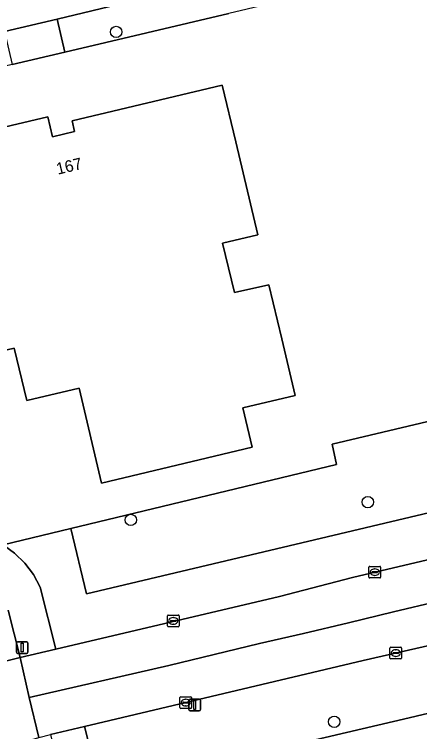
# Model space of a CAD drawing. Extents: x 158031 to 159244, y 380104 to 381214.
# Drawn here: x 158788.9 to 158823.7, y 381041.5 to 381103.2 of the extents above; entities that cross this region are included whole.
import ezdxf

# ---------------------------------------------------------------- set-up
doc = ezdxf.new("R2010")
doc.units = 0
for name, color, linetype in [('IMGEO_Berm_groen', 7, 'Continuous'), ('IMGEO_Boom', 7, 'Continuous'), ('IMGEO_Erf', 7, 'Continuous'), ('IMGEO_Fietspad_gesloten', 7, 'Continuous'), ('IMGEO_Fietspad_open', 7, 'Continuous'), ('IMGEO_Kolk', 7, 'Continuous'), ('IMGEO_Lichtmast', 7, 'Continuous'), ('IMGEO_Pand', 7, 'Continuous'), ('IMGEO_Pand_nummerreeks', 7, 'Continuous'), ('IMGEO_Rijbaan_lokaal_open', 7, 'Continuous'), ('IMGEO_Rijbaan_regionaal_gesloten', 7, 'Continuous'), ('IMGEO_Verkeersregelinstallatiepaal', 7, 'Continuous'), ('IMGEO_Voetpad_open', 7, 'Continuous')]:
    doc.layers.add(name, color=color, linetype=linetype)

msp = doc.modelspace()

# ---------------------------------------------------------------- linework, layer by layer
at = {"layer": 'IMGEO_Berm_groen'}
for points in [[(158909.474, 381080.594), (158927.846, 381086.768), (158948.986, 381094.091), (158957.594, 381097.477), (158957.052, 381099.694), (158956.879, 381099.834), (158952.772, 381098.846), (158946.633, 381097.392), (158942.243, 381096.33), (158942.115, 381096.247), (158941.683, 381096.141), (158941.382, 381096.067), (158941.642, 381094.942), (158903.409, 381085.209), (158903.443, 381085.064), (158877.026, 381078.819), (158876.615, 381080.547), (158834.054, 381070.466), (158816.164, 381066.228), (158816.529, 381064.475), (158793.71, 381058.987), (158795.059, 381053.379), (158893.082, 381076.593)], [(158925.131, 381083.501), (158950.24, 381090.292), (158958.481, 381093.141), (158957.594, 381097.477), (158948.986, 381094.091), (158927.846, 381086.768), (158909.474, 381080.594), (158893.082, 381076.593), (158795.059, 381053.379), (158793.71, 381058.987), (158787.876, 381057.584), (158788.87, 381056.87), (158789.745, 381056.014), (158790.488, 381055.025), (158791.072, 381053.934), (158792.4, 381048.621), (158811.618, 381053.144), (158817.884, 381054.779), (158871.029, 381067.292), (158886.311, 381074.117), (158902.037, 381077.905)]]:
    msp.add_lwpolyline(points, close=True, dxfattribs=at)
msp.add_lwpolyline([(158864.265, 381058.33), (158840.798, 381052.643), (158818.804, 381047.634), (158794.89, 381041.958), (158796.289, 381036.401), (158810.17, 381039.755), (158822.77, 381042.717), (158840.979, 381047.022), (158849.406, 381049.663), (158859.159, 381053.046)], dxfattribs=at)
at = {"layer": 'IMGEO_Boom'}
for centre in [(158797.598, 381101.661), (158819.214, 381061.25), (158798.851, 381059.719), (158816.326, 381042.369)]:
    msp.add_circle(centre, 0.489, dxfattribs=at)
at = {"layer": 'IMGEO_Erf'}
for points in [[(158935.076, 381123.331), (158917.576, 381119.084), (158917.672, 381118.676), (158917.126, 381118.535), (158917.029, 381118.946), (158912.873, 381117.9), (158912.826, 381118.066), (158909.83, 381117.305), (158896.589, 381114.197), (158896.486, 381114.173), (158894.157, 381123.882), (158874.061, 381119.125), (158867.783, 381117.637), (158831.385, 381108.974), (158807.287, 381103.239), (158793.199, 381099.919), (158788.674, 381098.853), (158775.793, 381095.818)], [(158781.126, 381063.369), (158787.876, 381057.584), (158793.71, 381058.987), (158816.529, 381064.475), (158816.164, 381066.228), (158834.054, 381070.466), (158876.615, 381080.547), (158877.026, 381078.819), (158903.443, 381085.064), (158903.409, 381085.209), (158941.642, 381094.942), (158941.382, 381096.067), (158935.076, 381123.331)]]:
    msp.add_lwpolyline(points, dxfattribs=at)
msp.add_lwpolyline([(158812.969, 381070.415), (158808.479, 381069.351), (158809.283, 381065.959), (158796.344, 381062.89), (158794.411, 381071.041), (158789.909, 381069.973), (158788.84, 381074.48), (158780.743, 381072.56), (158776.431, 381090.745), (158791.717, 381094.37), (158792.125, 381092.65), (158794.024, 381093.101), (158793.804, 381094.027), (158806.708, 381097.087), (158807.862, 381092.222), (158809.756, 381084.233), (158806.744, 381083.519), (158807.751, 381079.272), (158810.714, 381079.926), (158811.815, 381075.281)], close=True, dxfattribs=at)
at = {"layer": 'IMGEO_Fietspad_gesloten'}
msp.add_lwpolyline([(158859.159, 381053.046), (158849.406, 381049.663), (158840.979, 381047.022), (158822.77, 381042.717), (158810.17, 381039.755)], dxfattribs=at)
at = {"layer": 'IMGEO_Fietspad_open'}
msp.add_lwpolyline([(158785.546, 381050.608), (158786.367, 381047.157), (158789.342, 381047.879), (158788.326, 381051.952)], dxfattribs=at)
at = {"layer": 'IMGEO_Kolk'}
for p, q in [((158819.309, 381054.802), (158819.309, 381055.654)), ((158819.384, 381055.728), (158820.236, 381055.728)), ((158819.797, 381055.508), (158819.822, 381055.508)), ((158820.31, 381055.654), (158820.31, 381054.802)), ((158820.236, 381054.728), (158819.384, 381054.728)), ((158819.568, 381055.222), (158819.568, 381055.234)), ((158820.006, 381055.185), (158819.608, 381055.185)), ((158819.611, 381055.271), (158820.009, 381055.271)), ((158819.82, 381054.948), (158819.795, 381054.948)), ((158820.052, 381055.234), (158820.052, 381055.222)), ((158802.001, 381050.614), (158802.001, 381051.466)), ((158802.076, 381051.54), (158802.928, 381051.54)), ((158802.26, 381051.034), (158802.26, 381051.046)), ((158802.698, 381050.997), (158802.3, 381050.997)), ((158802.303, 381051.083), (158802.701, 381051.083)), ((158802.489, 381051.32), (158802.514, 381051.32)), ((158802.744, 381051.046), (158802.744, 381051.034)), ((158803.002, 381051.466), (158803.002, 381050.614)), ((158802.928, 381050.54), (158802.076, 381050.54)), ((158802.512, 381050.76), (158802.487, 381050.76)), ((158821.115, 381047.847), (158821.115, 381048.699)), ((158821.19, 381048.773), (158822.042, 381048.773)), ((158821.603, 381048.553), (158821.628, 381048.553)), ((158822.116, 381048.699), (158822.116, 381047.847)), ((158821.374, 381048.267), (158821.374, 381048.279)), ((158821.812, 381048.23), (158821.414, 381048.23)), ((158821.417, 381048.316), (158821.815, 381048.316)), ((158821.626, 381047.993), (158821.601, 381047.993)), ((158821.858, 381048.279), (158821.858, 381048.267)), ((158822.042, 381047.773), (158821.19, 381047.773)), ((158803.076, 381043.592), (158803.076, 381044.444)), ((158803.151, 381044.518), (158804.003, 381044.518)), ((158803.564, 381044.298), (158803.589, 381044.298)), ((158804.077, 381044.444), (158804.077, 381043.592)), ((158803.335, 381044.012), (158803.335, 381044.024)), ((158803.773, 381043.975), (158803.375, 381043.975)), ((158803.378, 381044.061), (158803.776, 381044.061)), ((158803.587, 381043.738), (158803.562, 381043.738)), ((158803.819, 381044.024), (158803.819, 381044.012)), ((158804.003, 381043.518), (158803.151, 381043.518))]:
    msp.add_line(p, q, dxfattribs=at)
for points in [[(158819.309, 381054.802), (158819.309, 381055.654)], [(158819.384, 381055.728), (158820.236, 381055.728)], [(158820.31, 381055.654), (158820.31, 381054.802)], [(158820.236, 381054.728), (158819.384, 381054.728)], [(158802.001, 381050.614), (158802.001, 381051.466)], [(158802.076, 381051.54), (158802.928, 381051.54)], [(158803.002, 381051.466), (158803.002, 381050.614)], [(158802.928, 381050.54), (158802.076, 381050.54)], [(158821.115, 381047.847), (158821.115, 381048.699)], [(158821.19, 381048.773), (158822.042, 381048.773)], [(158822.116, 381048.699), (158822.116, 381047.847)], [(158822.042, 381047.773), (158821.19, 381047.773)], [(158803.076, 381043.592), (158803.076, 381044.444)], [(158803.151, 381044.518), (158804.003, 381044.518)], [(158804.077, 381044.444), (158804.077, 381043.592)], [(158804.003, 381043.518), (158803.151, 381043.518)]]:
    msp.add_lwpolyline(points, dxfattribs=at)
for centre, radius, start, end in [((158819.386, 381055.652), 0.0765, 91.55205, 178.44795), ((158819.386, 381055.652), 0.0765, 91.55205, 178.44795), ((158820.234, 381055.652), 0.0765, 1.55205, 88.44795), ((158820.234, 381055.652), 0.0765, 1.55205, 88.44795), ((158819.386, 381054.804), 0.0765, 181.55205, 268.44795), ((158819.386, 381054.804), 0.0765, 181.55205, 268.44795), ((158819.608, 381055.231), 0.0403, 85.87752, 175.75265), ((158819.605, 381055.221), 0.0366, 178.93798, 274.71019), ((158820.009, 381055.228), 0.043, 264.86636, 352.45326), ((158820.013, 381055.233), 0.0386, 1.73085, 96.63898), ((158820.234, 381054.804), 0.0765, 271.55205, 358.44795), ((158820.234, 381054.804), 0.0765, 271.55205, 358.44795), ((158802.078, 381051.464), 0.0765, 91.55205, 178.44795), ((158802.078, 381051.464), 0.0765, 91.55205, 178.44795), ((158802.3, 381051.043), 0.0403, 85.87752, 175.75265), ((158802.297, 381051.033), 0.0366, 178.93798, 274.71019), ((158802.701, 381051.04), 0.043, 264.86636, 352.45326), ((158802.705, 381051.045), 0.0386, 1.73085, 96.63898), ((158802.926, 381051.464), 0.0765, 1.55205, 88.44795), ((158802.926, 381051.464), 0.0765, 1.55205, 88.44795), ((158802.078, 381050.616), 0.0765, 181.55205, 268.44795), ((158802.078, 381050.616), 0.0765, 181.55205, 268.44795), ((158802.926, 381050.616), 0.0765, 271.55205, 358.44795), ((158802.926, 381050.616), 0.0765, 271.55205, 358.44795), ((158821.192, 381048.697), 0.0765, 91.55205, 178.44795), ((158821.192, 381048.697), 0.0765, 91.55205, 178.44795), ((158822.04, 381048.697), 0.0765, 1.55205, 88.44795), ((158822.04, 381048.697), 0.0765, 1.55205, 88.44795), ((158821.414, 381048.276), 0.0403, 85.87752, 175.75265), ((158821.411, 381048.266), 0.0366, 178.93798, 274.71019), ((158821.815, 381048.273), 0.043, 264.86636, 352.45326), ((158821.819, 381048.278), 0.0386, 1.73085, 96.63898), ((158821.192, 381047.849), 0.0765, 181.55205, 268.44795), ((158821.192, 381047.849), 0.0765, 181.55205, 268.44795), ((158822.04, 381047.849), 0.0765, 271.55205, 358.44795), ((158822.04, 381047.849), 0.0765, 271.55205, 358.44795), ((158803.153, 381044.442), 0.0765, 91.55205, 178.44795), ((158803.153, 381044.442), 0.0765, 91.55205, 178.44795), ((158804.001, 381044.442), 0.0765, 1.55205, 88.44795), ((158804.001, 381044.442), 0.0765, 1.55205, 88.44795), ((158803.375, 381044.021), 0.0403, 85.87752, 175.75265), ((158803.372, 381044.011), 0.0366, 178.93798, 274.71019), ((158803.776, 381044.018), 0.043, 264.86636, 352.45326), ((158803.78, 381044.023), 0.0386, 1.73085, 96.63898), ((158803.153, 381043.594), 0.0765, 181.55205, 268.44795), ((158803.153, 381043.594), 0.0765, 181.55205, 268.44795), ((158804.001, 381043.594), 0.0765, 271.55205, 358.44795), ((158804.001, 381043.594), 0.0765, 271.55205, 358.44795)]:
    msp.add_arc(centre, radius, start, end, dxfattribs=at)
for centre, major_axis, ratio, start_param, end_param in [((158819.796, 381055.228), (-0.387, 0.002), 0.722429, 4.712389, 7.853982), ((158819.821, 381055.228), (-0.39, 0.002), 0.717154, 1.570796, 4.712389), ((158802.488, 381051.04), (-0.387, 0.002), 0.722429, 4.712389, 7.853982), ((158802.513, 381051.04), (-0.39, 0.002), 0.717154, 1.570796, 4.712389), ((158821.602, 381048.273), (-0.387, 0.002), 0.722429, 4.712389, 7.853982), ((158821.627, 381048.273), (-0.39, 0.002), 0.717154, 1.570796, 4.712389), ((158803.563, 381044.018), (-0.387, 0.002), 0.722429, 4.712389, 7.853982), ((158803.588, 381044.018), (-0.39, 0.002), 0.717154, 1.570796, 4.712389)]:
    msp.add_ellipse(centre, major_axis=major_axis, ratio=ratio, start_param=start_param, end_param=end_param, dxfattribs=at)
at = {"layer": 'IMGEO_Lichtmast'}
for p, q in [((158803.947, 381044.313), (158804.737, 381044.313)), ((158804.737, 381044.313), (158803.947, 381044.313)), ((158803.847, 381043.413), (158803.847, 381044.213)), ((158803.847, 381044.213), (158803.847, 381043.413)), ((158804.837, 381044.213), (158804.837, 381043.413)), ((158804.837, 381043.413), (158804.837, 381044.213)), ((158804.737, 381043.313), (158803.947, 381043.313)), ((158803.947, 381043.313), (158804.737, 381043.313))]:
    msp.add_line(p, q, dxfattribs=at)
msp.add_lwpolyline([(158804.267, 381044.188), (158804.417, 381044.188), (158804.417, 381043.438), (158804.267, 381043.438), (158804.267, 381044.188)], dxfattribs=at)
for centre, start, end in [((158803.947, 381044.213), 90, 180), ((158803.947, 381044.213), 90, 180), ((158804.737, 381044.213), 0, 90), ((158804.737, 381044.213), 360, 90), ((158803.947, 381043.413), 180, 270), ((158803.947, 381043.413), 180, 270), ((158804.737, 381043.413), 270, 0), ((158804.737, 381043.413), 270, 0)]:
    msp.add_arc(centre, 0.1, start, end, dxfattribs=at)
at = {"layer": 'IMGEO_Pand'}
msp.add_lwpolyline([(158811.815, 381075.281), (158810.714, 381079.926), (158807.751, 381079.272), (158806.744, 381083.519), (158809.756, 381084.233), (158807.862, 381092.222), (158806.708, 381097.087), (158793.804, 381094.027), (158794.024, 381093.101), (158792.125, 381092.65), (158791.717, 381094.37), (158776.431, 381090.745), (158780.743, 381072.56), (158788.84, 381074.48), (158789.909, 381069.973), (158794.411, 381071.041), (158796.344, 381062.89), (158809.283, 381065.959), (158808.479, 381069.351), (158812.969, 381070.415)], close=True, dxfattribs=at)
at = {"layer": 'IMGEO_Rijbaan_lokaal_open'}
msp.add_lwpolyline([(158787.998, 381101.686), (158792.521, 381102.764), (158814.076, 381107.969)], dxfattribs=at)
at = {"layer": 'IMGEO_Rijbaan_regionaal_gesloten'}
for points in [[(158871.029, 381067.292), (158817.884, 381054.779), (158811.618, 381053.144), (158792.4, 381048.621), (158789.342, 381047.879), (158790.137, 381044.46), (158802.128, 381047.192), (158809.918, 381049.099), (158813.698, 381049.954), (158817.562, 381050.883), (158821.426, 381051.813), (158825.29, 381052.743), (158829.232, 381053.634), (158833, 381054.551), (158836.893, 381055.47), (158840.779, 381056.422), (158844.629, 381057.298), (158852.512, 381059.189), (158860.154, 381060.973)], [(158860.154, 381060.973), (158852.512, 381059.189), (158844.629, 381057.298), (158840.779, 381056.422), (158836.893, 381055.47), (158833, 381054.551), (158829.232, 381053.634), (158825.29, 381052.743), (158821.426, 381051.813), (158817.562, 381050.883), (158813.698, 381049.954), (158809.918, 381049.099), (158802.128, 381047.192), (158790.137, 381044.46), (158790.941, 381041.006), (158791.968, 381041.264), (158794.89, 381041.958), (158818.804, 381047.634), (158840.798, 381052.643), (158864.265, 381058.33)], [(158787.927, 381040.114), (158790.941, 381041.006), (158790.137, 381044.46), (158789.342, 381047.879), (158786.367, 381047.157)]]:
    msp.add_lwpolyline(points, dxfattribs=at)
at = {"layer": 'IMGEO_Verkeersregelinstallatiepaal'}
for p, q in [((158789.128, 381049.246), (158789.918, 381049.246)), ((158789.918, 381049.246), (158789.128, 381049.246)), ((158789.028, 381048.346), (158789.028, 381049.146)), ((158789.028, 381049.146), (158789.028, 381048.346)), ((158790.018, 381049.146), (158790.018, 381048.346)), ((158790.018, 381048.346), (158790.018, 381049.146)), ((158789.918, 381048.246), (158789.128, 381048.246)), ((158789.128, 381048.246), (158789.918, 381048.246))]:
    msp.add_line(p, q, dxfattribs=at)
msp.add_lwpolyline([(158789.448, 381049.121), (158789.598, 381049.121), (158789.598, 381048.371), (158789.448, 381048.371), (158789.448, 381049.121)], dxfattribs=at)
for centre, start, end in [((158789.128, 381049.146), 90, 180), ((158789.128, 381049.146), 90, 180), ((158789.918, 381049.146), 0, 90), ((158789.918, 381049.146), 360, 90), ((158789.128, 381048.346), 180, 270), ((158789.128, 381048.346), 180, 270), ((158789.918, 381048.346), 270, 0), ((158789.918, 381048.346), 270, 0)]:
    msp.add_arc(centre, 0.1, start, end, dxfattribs=at)
at = {"layer": 'IMGEO_Voetpad_open'}
for points in [[(158814.076, 381107.969), (158792.521, 381102.764), (158793.199, 381099.919), (158807.287, 381103.239)], [(158788.326, 381051.952), (158789.342, 381047.879), (158792.4, 381048.621), (158791.072, 381053.934), (158790.488, 381055.025), (158789.745, 381056.014), (158788.87, 381056.87), (158787.876, 381057.584), (158781.126, 381063.369)]]:
    msp.add_lwpolyline(points, dxfattribs=at)
for points in [[(158792.521, 381102.764), (158787.998, 381101.686), (158788.674, 381098.853), (158793.199, 381099.919)], [(158794.89, 381041.958), (158791.968, 381041.264), (158793.158, 381036.232), (158793.16, 381036.184), (158793.157, 381036.138), (158793.151, 381036.093), (158793.14, 381036.049), (158793.126, 381036.006), (158793.108, 381035.964), (158793.086, 381035.925), (158793.061, 381035.887), (158793.032, 381035.852), (158793.001, 381035.819), (158792.966, 381035.789), (158792.929, 381035.763), (158792.89, 381035.74), (158792.849, 381035.72), (158792.807, 381035.705), (158792.763, 381035.693), (158796.289, 381036.401)]]:
    msp.add_lwpolyline(points, close=True, dxfattribs=at)

# ---------------------------------------------------------------- texts
at = {"layer": 'IMGEO_Pand_nummerreeks'}
msp.add_text('167', height=1, rotation=13.35986, dxfattribs=at).set_placement((158792.58, 381089.387))

doc.saveas('drawing.dxf')
